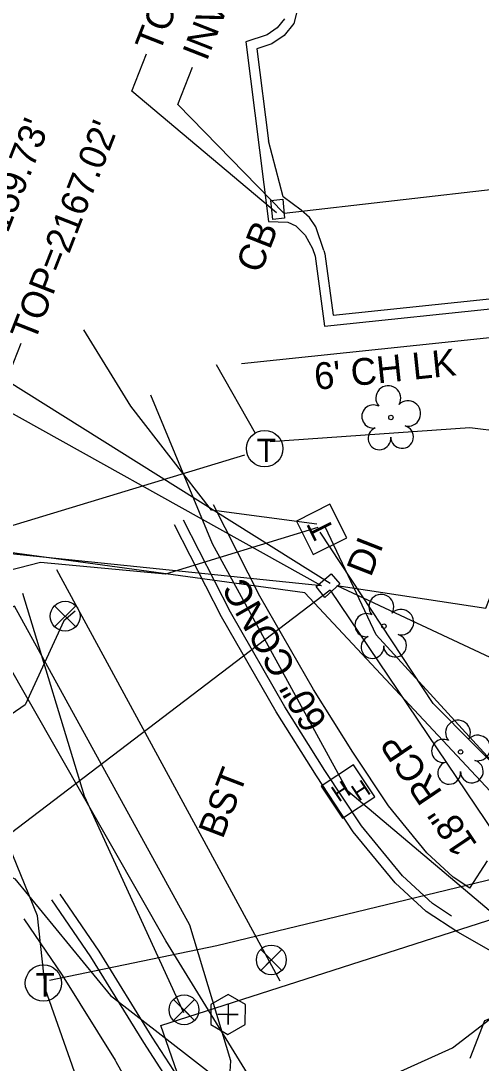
# Model space of a CAD drawing. Extents: x 945964 to 948456, y 631061 to 636061.
# Drawn here: x 946372.2 to 946440.9, y 633475.6 to 633631 of the extents above; entities that cross this region are included whole.
import ezdxf

# ---------------------------------------------------------------- set-up
doc = ezdxf.new("R2010")
doc.units = 0
for name, color, linetype in [('Exist Other Culture Fence Line', 7, 'Continuous'), ('Exist Other Culture Fence Line Text', 7, 'Continuous'), ('Exist Roads Curbs', 7, 'Continuous'), ('Exist Roads EOP', 7, 'Continuous'), ('Exist Roads EOP Other', 7, 'Continuous'), ('Exist Roads EOP Other Text', 7, 'Continuous'), ('Exist Structure Minor Catch Basin', 7, 'Continuous'), ('Exist Structure Minor Catch Basin Text', 7, 'Continuous'), ('Exist Structure Minor Catch Basin Top Elevation', 7, 'Continuous'), ('Exist Structure Minor Drop Inlet', 7, 'Continuous'), ('Exist Structure Minor Drop Inlet Text', 7, 'Continuous'), ('Exist Structure Minor Drop Inlet Top Elevation', 7, 'Continuous'), ('Exist Structure Minor Pipes HDPE 18 Inch', 7, 'Continuous'), ('Exist Structure Minor Pipes HDPE 18 Inch Invert', 7, 'Continuous'), ('Exist Structure Minor Pipes HDPE 8 Inch', 7, 'Continuous'), ('Exist Structure Minor Pipes HDPE 8 Inch Invert', 7, 'Continuous'), ('Exist Structure Minor Pipes RCP 18 Inch', 7, 'Continuous'), ('Exist Structure Minor Pipes RCP 18 Inch Invert', 7, 'Continuous'), ('Exist Structure Minor Pipes RCP 18 Inch Text', 7, 'Continuous'), ('Exist Utilities Gas UG Line SUE', 7, 'Continuous'), ('Exist Utilities Power Hand Hole CELL', 7, 'Continuous'), ('Exist Utilities Power UG Cable SUE', 7, 'Continuous'), ('Exist Utilities Sanitary Sewer Clean-Out CELL', 7, 'Continuous'), ('Exist Utilities Telephone Manhole CELL', 7, 'Continuous'), ('Exist Utilities Telephone Pedestal CELL', 7, 'Continuous'), ('Exist Utilities Telephone UG Cable SUE', 7, 'Continuous'), ('Exist Utilities Telephone UG FO SUE', 7, 'Continuous'), ('Exist Utilities Water UG Line SUE', 7, 'Continuous'), ('Exist Utilities Water Valve CELL', 7, 'Continuous'), ('Exist Vegetation Tree CELL', 7, 'Continuous')]:
    doc.layers.add(name, color=color, linetype=linetype)

# ---------------------------------------------------------------- blocks, each defined once
blk = doc.blocks.new('EXIST UTILITIES TELEPHONE PEDESTAL')
at = {"layer": 'Exist Utilities Telephone Pedestal CELL'}
blk.add_line((0, 0), (0, 0), dxfattribs=at)
blk.add_lwpolyline([(-0.0545, -0.0565), (0.0574, -0.0565), (0.0574, 0.0554), (-0.0545, 0.0554), (-0.0545, -0.0565)], dxfattribs=at)
blk.add_text('T', height=0.0684, dxfattribs=at).set_placement((-0.0226, -0.0343))
blk = doc.blocks.new('EXIST UTILITIES TELEPHONE MANHOLE')
at = {"layer": 'Exist Utilities Telephone Manhole CELL'}
blk.add_circle((0.0001, 0), 0.0543, dxfattribs=at)
blk.add_text('T', height=0.07, dxfattribs=at).set_placement((-0.0234, -0.0401))
blk = doc.blocks.new('EXIST UTILITIES WATER VALVE')
at = {"layer": 'Exist Utilities Water Valve CELL'}
blk.add_lwpolyline([(0.0315, 0.0315), (-0.0315, -0.0315), (0, 0), (0.0315, -0.0315), (-0.0315, 0.0315)], dxfattribs=at)
blk.add_circle((0, 0), 0.0445, dxfattribs=at)
blk = doc.blocks.new('EXIST UTILITIES SANITARY SEWER CLEAN-OUT')
at = {"layer": 'Exist Utilities Sanitary Sewer Clean-Out CELL'}
blk.add_line((0, 0), (0, 0), dxfattribs=at)
blk.add_lwpolyline([(-0.0516, 0.0299), (-0.0517, -0.0297), (-0.0001, -0.0596), (0.0516, -0.0299), (0.0517, 0.0297), (0.0001, 0.0596)], close=True, dxfattribs=at)
blk.add_lwpolyline([(0, 0.0302), (0, -0.0302), (0, 0), (0.0302, 0), (-0.0302, 0)], dxfattribs=at)
blk = doc.blocks.new('EXIST UTILITIES POWER HAND HOLE')
at = {"layer": 'Exist Utilities Power Hand Hole CELL'}
blk.add_line((0, 0), (0, 0), dxfattribs=at)
blk.add_lwpolyline([(-0.059, -0.0545), (0.056, -0.0545), (0.056, 0.0605), (-0.059, 0.0605), (-0.059, -0.0545)], dxfattribs=at)
for p in [(-0.0432, -0.0095), (0.0081, -0.0399)]:
    blk.add_text('H', height=0.05, dxfattribs=at).set_placement(p)
blk = doc.blocks.new('EXIST VEGETATION TREE')
at = {"layer": 'Exist Vegetation Tree CELL'}
blk.add_line((0, 0), (0, 0), dxfattribs=at)
blk.add_circle((0, 0), 0.00652, dxfattribs=at)
for centre, radius, start, end in [((-0.0077, 0.0575), 0.0371, 330.1651, 219.7134), ((-0.0521, 0.0031), 0.0345, 62.6636, 279.3457), ((0.051, 0.0118), 0.038, 257.1011, 134.1999), ((-0.0341, -0.0624), 0.0338, 111.5671, 6.231), ((0.0335, -0.058), 0.034, 181.2822, 74.56)]:
    blk.add_arc(centre, radius, start, end, dxfattribs=at)

msp = doc.modelspace()

# ---------------------------------------------------------------- linework, layer by layer
at = {"layer": 'Exist Other Culture Fence Line'}
msp.add_lwpolyline([(946509.53, 633578.35), (946501.69, 633576.5), (946499.1, 633589.68), (946405.09, 633579.86)], dxfattribs=at)
at = {"layer": 'Exist Roads Curbs'}
for points in [[(946411.54, 633631.3), (946410.44, 633629.95), (946408.94, 633628.92), (946405.76, 633627.88), (946409.13, 633601.08), (946412.02, 633600.99), (946413.2, 633600.45), (946414.58, 633599.05), (946415.7, 633597.05), (946416.1, 633595.92), (946417.48, 633585.5), (946445.09, 633588.36)], [(946436.44, 633497.49), (946433.59, 633499.37), (946429.14, 633503.5), (946423, 633510.95), (946417.53, 633519.22), (946411.58, 633528.71), (946403.45, 633542.84), (946396.45, 633556.54)], [(946376.73, 633499.91), (946382.54, 633491.45), (946390.47, 633478.67), (946394.35, 633472.65)]]:
    msp.add_lwpolyline(points, dxfattribs=at)
at = {"layer": 'Exist Roads EOP'}
for points in [[(946493.69, 633654.41), (946494.22, 633647.83), (946493.68, 633643.82), (946492.41, 633641.07), (946490.17, 633638.37), (946486.79, 633635.88), (946483.85, 633634.47), (946481.28, 633633.83), (946477, 633633.06), (946469.98, 633632.26), (946466.94, 633632.79), (946465.23, 633634.52), (946464.54, 633636.52), (946463.03, 633649.97), (946440.01, 633647.49), (946412.05, 633644.57), (946413.47, 633632.77), (946412.92, 633630.61), (946411.47, 633628.83), (946409.61, 633627.56), (946407.41, 633626.84), (946409.13, 633613.1)], [(946417.39, 633596.75), (946416.19, 633600.31), (946415.27, 633601.68), (946414, 633602.79), (946411.34, 633604.77), (946409.13, 633613.1)], [(946417.39, 633596.75), (946417.56, 633596.27), (946418.77, 633587.14), (946444.94, 633589.85), (946471.62, 633592.71), (946488.87, 633594.44), (946487.53, 633607.68), (946488.52, 633609.67), (946490.35, 633611.57), (946491.95, 633612.12)], [(946450.97, 633488.45), (946450.71, 633488.51), (946443.39, 633491.68), (946437.37, 633495.08), (946432.66, 633498.19), (946428.04, 633502.47), (946421.79, 633510.06), (946416.27, 633518.41), (946410.29, 633527.94), (946402.14, 633542.13), (946395.12, 633555.86)], [(946377.97, 633500.76), (946383.8, 633492.27), (946391.74, 633479.47), (946395.61, 633473.47)]]:
    msp.add_lwpolyline(points, dxfattribs=at)
at = {"layer": 'Exist Roads EOP Other'}
for points in [[(946417.39, 633596.75), (946416.19, 633600.31), (946415.27, 633601.68), (946414, 633602.79), (946411.34, 633604.77), (946409.13, 633613.1)], [(946439.19, 633501.66), (946436.69, 633503.31), (946432.78, 633506.94), (946427.02, 633513.93), (946421.73, 633521.93), (946415.86, 633531.28), (946407.85, 633545.23), (946400.91, 633558.81)], [(946439.19, 633501.66), (946441.79, 633505.74)], [(946372.61, 633497.08), (946378.36, 633488.71), (946386.25, 633476), (946386.37, 633475.81)], [(946386.37, 633475.81), (946389.06, 633470.96), (946390.23, 633467.47), (946390.32, 633466.02), (946389.67, 633464.07), (946388.41, 633462.88), (946387.03, 633461.51), (946385.91, 633460.99), (946381.78, 633459.62), (946373.82, 633457), (946368.7, 633455.45)]]:
    msp.add_lwpolyline(points, dxfattribs=at)
at = {"layer": 'Exist Structure Minor Catch Basin'}
msp.add_lwpolyline([(946411.51, 633601.58), (946409.78, 633601.4), (946409.46, 633604.24), (946411.26, 633604.42), (946411.51, 633601.58)], dxfattribs=at)
at = {"layer": 'Exist Structure Minor Catch Basin Top Elevation'}
msp.add_lwpolyline([(946410.3, 633602.39), (946388.75, 633620.52), (946390.94, 633626.1)], dxfattribs=at)
at = {"layer": 'Exist Structure Minor Drop Inlet'}
msp.add_lwpolyline([(946418.49, 633548.52), (946419.8, 633547.05), (946417.52, 633545), (946416.23, 633546.65), (946418.49, 633548.52)], dxfattribs=at)
at = {"layer": 'Exist Structure Minor Drop Inlet Top Elevation'}
msp.add_lwpolyline([(946418.35, 633547.12), (946370.03, 633577.37), (946372.21, 633582.95)], dxfattribs=at)
at = {"layer": 'Exist Structure Minor Pipes HDPE 18 Inch'}
msp.add_line((946492.54, 633611.54), (946411.45, 633602.28), dxfattribs=at)
at = {"layer": 'Exist Structure Minor Pipes HDPE 18 Inch Invert'}
msp.add_lwpolyline([(946411.45, 633602.28), (946395.62, 633618.52), (946397.81, 633624.11)], dxfattribs=at)
at = {"layer": 'Exist Structure Minor Pipes HDPE 8 Inch'}
msp.add_lwpolyline([(946419.33, 633546.79), (946483.14, 633516.94)], dxfattribs=at)
at = {"layer": 'Exist Structure Minor Pipes HDPE 8 Inch Invert'}
msp.add_lwpolyline([(946419.33, 633546.79), (946441.57, 633543.41), (946443.76, 633549)], dxfattribs=at)
at = {"layer": 'Exist Structure Minor Pipes RCP 18 Inch'}
for p, q in [((946417.02, 633546.75), (946232.99, 633565.65)), ((946417.02, 633546.75), (946232.99, 633565.65)), ((946418.32, 633546.11), (946457.44, 633488.09))]:
    msp.add_line(p, q, dxfattribs=at)
at = {"layer": 'Exist Structure Minor Pipes RCP 18 Inch Invert'}
for points in [[(946417.02, 633546.75), (946360.22, 633578.39), (946362.41, 633583.98)], [(946418.32, 633546.11), (946364.04, 633504.84), (946361.85, 633499.25)], [(946457.44, 633488.09), (946441.35, 633481.87), (946439.16, 633476.28)]]:
    msp.add_lwpolyline(points, dxfattribs=at)
at = {"layer": 'Exist Utilities Gas UG Line SUE'}
for points in [[(946619.67, 632824.44), (946594.97, 632905.61), (946571.92, 632968.94), (946532.75, 633083.03), (946501.7, 633172.99), (946488.79, 633216.05), (946469.59, 633278.14), (946458.18, 633325.93), (946447.15, 633359.21), (946427.01, 633420.51), (946410.77, 633466.26), (946393.83, 633493.79), (946361.71, 633549.95)], [(946346.24, 633514.61), (946371.27, 633503.04), (946385.56, 633485.67), (946410.45, 633466.34)], [(946411.39, 633466.47), (946436.6, 633477.85), (946456.09, 633492.82), (946498.96, 633498.31), (946548.31, 633505.55), (946613.29, 633503.43), (946703.83, 633469.18), (946794.76, 633441.92), (946806, 633432.1), (946821.36, 633424.58)]]:
    msp.add_lwpolyline(points, dxfattribs=at)
at = {"layer": 'Exist Utilities Power UG Cable SUE'}
for points in [[(946635.14, 632865.8), (946629.47, 632896.55), (946595.83, 632887.24), (946588.05, 632902.07), (946565.48, 632967.5), (946565.84, 632977.61), (946565.32, 632980.27), (946555.6, 632997.55), (946522.14, 633095.32), (946521.35, 633107.95), (946521.64, 633110.72), (946553.29, 633127.22), (946568.2, 633134.98), (946566.11, 633154.95), (946530.06, 633261.25), (946518.07, 633301.87), (946482.92, 633416.06), (946475.99, 633414.94), (946451.49, 633482.54), (946451.32, 633490.54), (946420.98, 633516.12), (946400.78, 633553.04), (946391.57, 633575.17)], [(946485.31, 633431.45), (946479.38, 633442.7), (946463.36, 633488.11), (946452.17, 633505.48), (946414.56, 633545.7), (946349.36, 633554.61), (946345.45, 633551.29), (946346.17, 633537.3)]]:
    msp.add_lwpolyline(points, dxfattribs=at)
at = {"layer": 'Exist Utilities Telephone UG Cable SUE'}
for points in [[(946416.34, 633555.97), (946400.61, 633558.04), (946388.57, 633573.57), (946381.59, 633584.94)], [(946416.51, 633555.47), (946393.78, 633548.5), (946375.09, 633550.21), (946366.73, 633548.12), (946352.03, 633538.41), (946347.53, 633532.4)], [(946536.65, 633464.99), (946497.43, 633495.95), (946474.76, 633500.23), (946458.43, 633504.32), (946433.69, 633529.22), (946416.86, 633554.75)], [(946512.09, 633519.34), (946497.36, 633506.69), (946472.45, 633500.56), (946462.15, 633502.59), (946452.45, 633509.66), (946425.2, 633539.45), (946417.63, 633555.44)], [(946468.58, 633229.29), (946480.21, 633232.87), (946453.77, 633319.31), (946426.75, 633410.6), (946402.77, 633464), (946403.53, 633475.93), (946397.38, 633496.17), (946371.22, 633543.74), (946347.87, 633531.98)]]:
    msp.add_lwpolyline(points, dxfattribs=at)
at = {"layer": 'Exist Utilities Telephone UG FO SUE'}
for p, q in [((946401.32, 633579.76), (946407.16, 633569.54)), ((946405.56, 633566.23), (946344.81, 633547.82))]:
    msp.add_line(p, q, dxfattribs=at)
for points in [[(946409.38, 633568.26), (946439.16, 633570.35), (946453.63, 633568.59), (946511.54, 633551.68)], [(946471.38, 633227.98), (946453.83, 633274.93), (946421.19, 633376.74), (946415.16, 633410.84), (946396.18, 633428.86), (946375.84, 633486.53), (946374.65, 633497.52), (946359.69, 633534.21), (946347.03, 633567.22)], [(946511.86, 633519.77), (946458.01, 633506.76), (946401.41, 633493.07), (946376.47, 633487.92)]]:
    msp.add_lwpolyline(points, dxfattribs=at)
at = {"layer": 'Exist Utilities Water UG Line SUE'}
msp.add_line((946377.5, 633549.21), (946410.83, 633487.86), dxfattribs=at)
for points in [[(946396.48, 633483.05), (946381.65, 633515.37), (946372.49, 633545.63)], [(946380.27, 633543), (946378.58, 633541.55), (946372.81, 633529.03), (946355.76, 633517.27)], [(946472.57, 633239.55), (946443.99, 633324.66), (946419.97, 633402.56), (946404.47, 633448.42), (946393.04, 633481.21), (946452.73, 633500.32), (946499.06, 633510.07), (946542.99, 633507.65), (946602.6, 633496.16), (946703.36, 633462.75), (946774.9, 633437.64), (946828.32, 633438.65), (946848.97, 633454.44)]]:
    msp.add_lwpolyline(points, dxfattribs=at)

# ---------------------------------------------------------------- block references
at = {"layer": 'Exist Utilities Power Hand Hole CELL', "xscale": 49.999999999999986, "yscale": 49.999999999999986, "rotation": 33.400487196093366}
msp.add_blockref('EXIST UTILITIES POWER HAND HOLE', (946421.14, 633516), dxfattribs=at)
at = {"layer": 'Exist Utilities Sanitary Sewer Clean-Out CELL', "xscale": 50, "yscale": 50}
msp.add_blockref('EXIST UTILITIES SANITARY SEWER CLEAN-OUT', (946403.09, 633482.84), dxfattribs=at)
at = {"layer": 'Exist Utilities Telephone Manhole CELL', "xscale": 50, "yscale": 50}
for p in [(946408.55, 633567.21), (946375.54, 633487.51)]:
    msp.add_blockref('EXIST UTILITIES TELEPHONE MANHOLE', p, dxfattribs=at)
at = {"layer": 'Exist Utilities Telephone Pedestal CELL', "xscale": 49.999999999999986, "yscale": 49.99999999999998, "rotation": 116.62915081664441}
msp.add_blockref('EXIST UTILITIES TELEPHONE PEDESTAL', (946417.06, 633555.09), dxfattribs=at)
at = {"layer": 'Exist Utilities Water Valve CELL', "xscale": 50, "yscale": 50}
for p in [(946378.78, 633542.22), (946409.55, 633490.96), (946396.52, 633483.51)]:
    msp.add_blockref('EXIST UTILITIES WATER VALVE', p, dxfattribs=at)
at = {"layer": 'Exist Vegetation Tree CELL', "xscale": 50, "yscale": 50}
for p in [(946427.39, 633571.86), (946426.35, 633540.74), (946437.8, 633521.98)]:
    msp.add_blockref('EXIST VEGETATION TREE', p, dxfattribs=at)

# ---------------------------------------------------------------- texts
at = {"layer": 'Exist Other Culture Fence Line Text'}
msp.add_text("6' CH LK", height=4, rotation=5.9651, dxfattribs=at).set_placement((946416.16, 633575.96))
at = {"layer": 'Exist Roads EOP Other Text'}
for s, rotation, p in [('60" CONC', 119.8816, (946418.02, 633526.53)), ('BST', 68.935, (946402.28, 633508.87))]:
    msp.add_text(s, height=4, rotation=rotation, dxfattribs=at).set_placement(p)
at = {"layer": 'Exist Structure Minor Catch Basin Text'}
msp.add_text('CB', height=4, rotation=68.4718, dxfattribs=at).set_placement((946407.91, 633593.18))
at = {"layer": 'Exist Structure Minor Catch Basin Top Elevation'}
msp.add_text("TOP=2171.00'", height=4, rotation=68.6189, dxfattribs=at).set_placement((946392.85, 633626.1))
at = {"layer": 'Exist Structure Minor Drop Inlet Text'}
msp.add_text('DI', height=4, rotation=68.619, dxfattribs=at).set_placement((946424.4, 633547.93))
at = {"layer": 'Exist Structure Minor Drop Inlet Top Elevation'}
msp.add_text("TOP=2167.02'", height=4, rotation=68.6189, dxfattribs=at).set_placement((946374.22, 633583))
at = {"layer": 'Exist Structure Minor Pipes HDPE 18 Inch Invert'}
msp.add_text("INV=2163.75'", height=4, rotation=68.6189, dxfattribs=at).set_placement((946399.91, 633624.88))
at = {"layer": 'Exist Structure Minor Pipes RCP 18 Inch Invert'}
msp.add_text("INV=2159.73'", height=4, rotation=68.6189, dxfattribs=at).set_placement((946364.72, 633585.25))
at = {"layer": 'Exist Structure Minor Pipes RCP 18 Inch Text'}
msp.add_text('18" RCP', height=4, rotation=123.988, dxfattribs=at).set_placement((946440.41, 633508.15))

doc.saveas('drawing.dxf')
